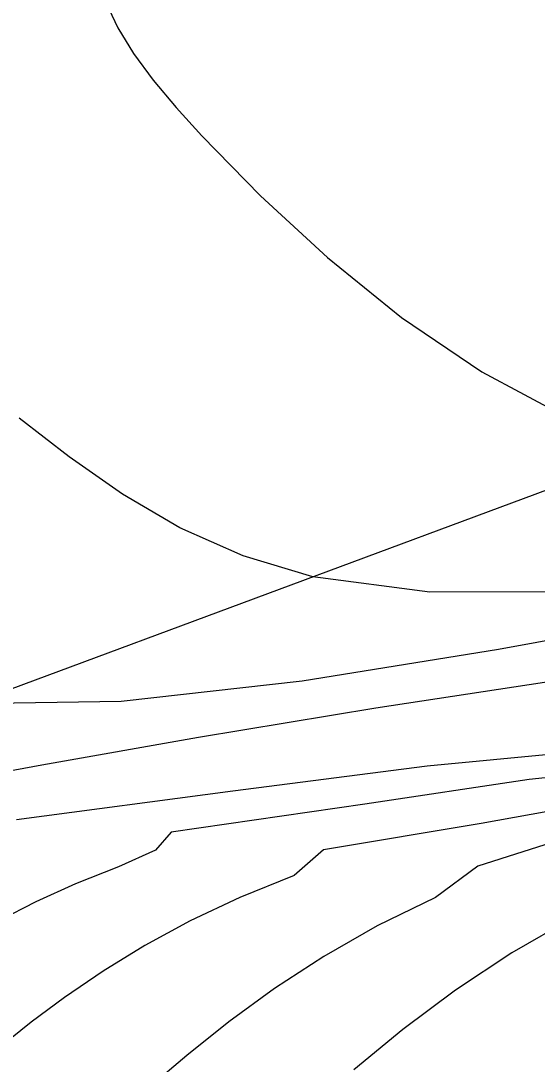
# Model space of a CAD drawing. Extents: x 2602990 to 2605851, y 618069 to 619180.
# Drawn here: x 2604040.18 to 2604049.06, y 618664.04 to 618681.97 of the extents above; entities that cross this region are included whole.
import ezdxf

# ---------------------------------------------------------------- set-up
doc = ezdxf.new("R2010")
doc.units = 0
for name, color, linetype in [('DTM Contours Minor', 7, 'Continuous'), ('Exist DTM Crownline', 7, 'Continuous'), ('Exist Roads EOP', 7, 'Continuous')]:
    doc.layers.add(name, color=color, linetype=linetype)

msp = doc.modelspace()

# ---------------------------------------------------------------- linework, layer by layer
at = {"layer": 'DTM Contours Minor'}
for points in [[(2604041.643, 618682.279), (2604041.848, 618681.846), (2604042.122, 618681.404), (2604042.46, 618680.95), (2604042.853, 618680.48), (2604043.296, 618679.99), (2604044.301, 618678.96), (2604045.452, 618677.9), (2604046.727, 618676.871), (2604048.104, 618675.935), (2604049.561, 618675.156)], [(2604049.407, 618672.159), (2604047.213, 618672.15), (2604045.203, 618672.413), (2604044.002, 618672.773), (2604042.918, 618673.258), (2604041.929, 618673.836), (2604041.015, 618674.475), (2604040.154, 618675.14)], [(2604062.324, 618674.675), (2604062.391, 618674.534), (2604062.417, 618674.459), (2604062.421, 618674.418), (2604062.354, 618674.394), (2604062.037, 618674.326), (2604061.97, 618674.289), (2604059.855, 618670.699), (2604059.422, 618669.976), (2604059.393, 618669.94), (2604059.275, 618669.86), (2604059.22, 618669.83), (2604059.112, 618669.788), (2604059.003, 618669.767), (2604058.881, 618669.764), (2604058.559, 618669.787), (2604058.196, 618669.812), (2604056.421, 618669.816), (2604053.78, 618669.707), (2604050.589, 618669.489), (2604047.165, 618669.164), (2604043.825, 618668.735), (2604040.111, 618668.239)], [(2604051.752, 618671.777), (2604048.392, 618671.164), (2604045.018, 618670.623), (2604041.905, 618670.272), (2604039.331, 618670.231)], [(2604049.444, 618670.642), (2604046.282, 618670.16), (2604043.238, 618669.655), (2604040.544, 618669.18), (2604039.548, 618668.998)], [(2604051.771, 618669.232), (2604048.917, 618668.931), (2604046.096, 618668.51), (2604042.764, 618668.03), (2604042.497, 618667.719), (2604041.862, 618667.433), (2604041.121, 618667.141), (2604040.439, 618666.833), (2604039.808, 618666.51)], [(2604050.449, 618668.599), (2604048.093, 618668.178), (2604045.386, 618667.726), (2604044.883, 618667.284), (2604043.947, 618666.907), (2604043.093, 618666.504), (2604042.312, 618666.079), (2604041.596, 618665.638), (2604040.936, 618665.188), (2604040.361, 618664.762), (2604039.82, 618664.335)], [(2604049.582, 618667.939), (2604048.036, 618667.447), (2604047.308, 618666.908), (2604046.307, 618666.422), (2604045.388, 618665.895), (2604044.541, 618665.341), (2604043.759, 618664.768), (2604043.034, 618664.189), (2604042.399, 618663.651)], [(2604049.656, 618666.55), (2604048.62, 618665.956), (2604047.651, 618665.312), (2604046.748, 618664.636), (2604045.908, 618663.948)]]:
    msp.add_lwpolyline(points, dxfattribs=at)
at = {"layer": 'Exist DTM Crownline'}
msp.add_spline([(2603233.488, 618380.754), (2603285.185, 618400.095), (2603335.457, 618418.629), (2603390.812, 618439.069), (2603440.087, 618457.325), (2603493.996, 618477.231), (2603542.655, 618495.301), (2603600.808, 618516.867), (2603653.659, 618536.362), (2603706.222, 618555.742), (2603764.811, 618577.593), (2603823.52, 618599.847), (2603878.564, 618620.56), (2603937.951, 618643.078), (2603997.369, 618665.789), (2604036.209, 618680.665), (2604055.311, 618688.017)], degree=3, dxfattribs=at)
at = {"layer": 'Exist Roads EOP'}
msp.add_line((2604060.323, 618678.03), (2604034.633, 618668.486), dxfattribs=at)
msp.add_spline([(2603230.17, 618389.98), (2603282.929, 618409.597), (2603332.773, 618427.868), (2603388.167, 618448.413), (2603437.203, 618466.721), (2603490.778, 618486.527), (2603539.039, 618504.558), (2603597.451, 618526.156), (2603651.053, 618545.972), (2603705.208, 618566.084), (2603762.02, 618587.183), (2603820.334, 618609.162), (2603876.341, 618629.99), (2603934.909, 618652.28), (2603996.409, 618675.568), (2604033.216, 618689.957), (2604052.01, 618697.199)], degree=3, dxfattribs=at)

doc.saveas('drawing.dxf')
